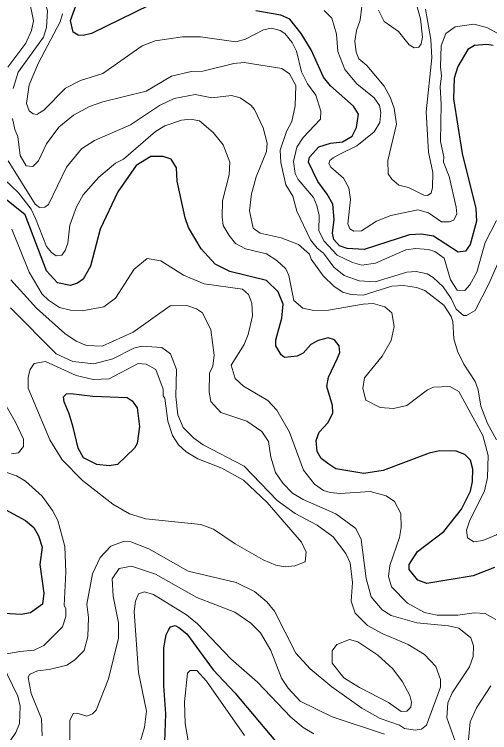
# Model space of a CAD drawing. Extents: x 673.6 to 698.9, y 7012 to 7040.1.
# Drawn here: x 678.22 to 679.215, y 7014.97 to 7016.474 of the extents above; entities that cross this region are included whole.
import ezdxf

# ---------------------------------------------------------------- set-up
doc = ezdxf.new("R2010")
doc.units = 0
doc.header["$LTSCALE"] = 0.032
doc.layers.add('1', color=7, linetype='Continuous', lineweight=25)
doc.layers.add('2', color=7, linetype='Continuous', lineweight=13)

msp = doc.modelspace()

# ---------------------------------------------------------------- linework, layer by layer
at = {"layer": '1'}
for points in [[(678.563, 7016.5237), (678.3821, 7016.4345), (678.3641, 7016.4301), (678.3538, 7016.431), (678.3436, 7016.4369), (678.3378, 7016.4619), (678.3543, 7016.5085)], [(678.8894, 7016.0446), (678.8867, 7016.0772), (678.8752, 7016.0982), (678.8551, 7016.1244), (678.8359, 7016.165), (678.8379, 7016.1752), (678.8572, 7016.1973), (678.8818, 7016.2049), (678.9068, 7016.2076), (678.9274, 7016.2195), (678.9364, 7016.2374), (678.9402, 7016.2655), (678.9302, 7016.2821), (678.8821, 7016.3246), (678.8673, 7016.3426), (678.8413, 7016.4), (678.8207, 7016.4342), (678.7968, 7016.4642), (678.7783, 7016.4728), (678.7254, 7016.482)], [(679.2223, 7016.4089), (679.2089, 7016.4111), (679.1835, 7016.4092), (679.1696, 7016.401), (679.1482, 7016.3655), (679.1407, 7016.3405), (679.1392, 7016.2976), (679.1577, 7016.1832), (679.1858, 7016.0676), (679.1875, 7016.0413), (679.1743, 7015.9921), (679.1647, 7015.9784), (679.1489, 7015.9766), (679.0975, 7016.0099), (679.072, 7016.0142), (679.0475, 7016.0124), (678.9523, 7015.9821)], [(678.5482, 7016.1714), (678.5321, 7016.1768), (678.5057, 7016.1769), (678.4755, 7016.1582), (678.4366, 7016.1026), (678.4001, 7016.0246)], [(679.2253, 7015.3157), (679.1802, 7015.2988), (679.0836, 7015.2822), (679.0645, 7015.2894), (679.0465, 7015.3118), (679.0465, 7015.3223), (679.0641, 7015.3492), (679.1188, 7015.3916), (679.1562, 7015.4382), (679.1752, 7015.4761), (679.1792, 7015.4958), (679.1798, 7015.5219), (679.1746, 7015.5406), (679.1627, 7015.5524), (679.1451, 7015.5597), (679.1101, 7015.56), (679.0886, 7015.5556), (678.9923, 7015.5189), (678.9516, 7015.5131), (678.8934, 7015.5229), (678.8761, 7015.5336), (678.8626, 7015.5442), (678.854, 7015.5591), (678.8522, 7015.5822), (678.8583, 7015.5995), (678.8767, 7015.6194), (678.8866, 7015.6397), (678.8858, 7015.6555), (678.8745, 7015.695), (678.8778, 7015.7147), (678.8967, 7015.7541), (678.9013, 7015.7661), (678.8998, 7015.7803), (678.8901, 7015.7929), (678.8767, 7015.7967), (678.8559, 7015.7915), (678.8405, 7015.7827), (678.8249, 7015.7645), (678.8119, 7015.7589), (678.786, 7015.7555), (678.7784, 7015.7612), (678.7676, 7015.7804), (678.7676, 7015.7928), (678.78, 7015.8379), (678.7831, 7015.8676), (678.7726, 7015.8931), (678.7482, 7015.9173), (678.6714, 7015.9356), (678.6409, 7015.9514), (678.6115, 7015.9831), (678.5851, 7016.0283), (678.5775, 7016.048), (678.5613, 7016.1253), (678.5595, 7016.1531), (678.5482, 7016.1714)], [(678.4001, 7016.0246), (678.38, 7015.9469), (678.364, 7015.9199), (678.3526, 7015.9116), (678.3378, 7015.9067), (678.3106, 7015.9124), (678.2876, 7015.9373), (678.2427, 7016.0549), (678.1649, 7016.1165)], [(678.9523, 7015.9821), (678.9166, 7015.9838), (678.9006, 7015.9895), (678.8891, 7016.0031), (678.886, 7016.0164), (678.8894, 7016.0446)], [(678.185, 7015.4456), (678.2438, 7015.4145), (678.2614, 7015.3998), (678.2712, 7015.3823), (678.2785, 7015.3586), (678.2738, 7015.3222), (678.2819, 7015.2624), (678.2795, 7015.2388), (678.254, 7015.2213), (678.2347, 7015.2172), (678.1512, 7015.2222)], [(678.5375, 7015.0096), (678.5334, 7015.068), (678.5334, 7015.1477), (678.5383, 7015.1749), (678.543, 7015.1846), (678.5474, 7015.1919), (678.557, 7015.1941), (678.5643, 7015.1901), (678.581, 7015.1768), (678.6367, 7015.1015), (678.6815, 7015.0536), (678.807, 7014.904)], [(678.5617, 7014.8486), (678.5372, 7014.8698), (678.5088, 7014.9011), (678.5098, 7014.911), (678.535, 7014.9505), (678.5375, 7015.0096)]]:
    msp.add_lwpolyline(points, dxfattribs=at)
msp.add_lwpolyline([(678.3844, 7015.6747), (678.4561, 7015.6717), (678.4672, 7015.6649), (678.4774, 7015.6502), (678.4824, 7015.6111), (678.4775, 7015.5758), (678.4719, 7015.5657), (678.436, 7015.5318), (678.4187, 7015.5287), (678.3929, 7015.5314), (678.3652, 7015.5457), (678.3536, 7015.5661), (678.3437, 7015.6097), (678.3349, 7015.6376), (678.3246, 7015.6626), (678.3232, 7015.6736), (678.3297, 7015.6795), (678.3387, 7015.6807)], close=True, dxfattribs=at)
at = {"layer": '2'}
for points in [[(678.2179, 7016.3195), (678.2284, 7016.3533), (678.2816, 7016.427), (678.2876, 7016.4466), (678.29, 7016.4825), (678.2761, 7016.5233), (678.2453, 7016.5713), (678.229, 7016.6039), (678.216, 7016.6601)], [(678.2068, 7016.586), (678.2372, 7016.535), (678.2521, 7016.5018), (678.2606, 7016.4609), (678.2563, 7016.4404), (678.2447, 7016.4139), (678.207, 7016.3636)], [(679.0593, 7016.5057), (679.0701, 7016.4651), (679.0741, 7016.4266), (679.0718, 7016.4125), (679.0666, 7016.4058), (679.0569, 7016.4043), (679.0465, 7016.4103), (679.0242, 7016.4385), (679.01, 7016.4482), (678.9944, 7016.4592), (678.9821, 7016.483)], [(678.8802, 7016.1684), (678.8872, 7016.1742), (678.9013, 7016.1816), (678.9373, 7016.199), (678.9733, 7016.2282), (678.9853, 7016.248), (678.987, 7016.2692), (678.9844, 7016.2838), (678.973, 7016.2994), (678.9371, 7016.3287), (678.9122, 7016.3589), (678.897, 7016.3969), (678.8948, 7016.4328), (678.8847, 7016.4665), (678.8686, 7016.4826)], [(678.9474, 7016.4914), (678.9442, 7016.4622), (678.936, 7016.4404), (678.9328, 7016.4185), (678.9356, 7016.3951), (678.9409, 7016.381), (678.9577, 7016.3674), (678.994, 7016.3241), (679.0069, 7016.3007), (679.015, 7016.2778), (679.0197, 7016.2444), (679.002, 7016.1687), (679.0027, 7016.1403), (679.0101, 7016.1291), (679.0251, 7016.117), (679.0449, 7016.1119), (679.0771, 7016.0961), (679.0849, 7016.0951), (679.0927, 7016.0997), (679.0953, 7016.1116), (679.0962, 7016.1429), (679.0872, 7016.1856), (679.0824, 7016.2706), (679.0939, 7016.3837), (679.092, 7016.4218), (679.0807, 7016.4852)], [(678.3213, 7016.4753), (678.3163, 7016.4585), (678.2711, 7016.373), (678.2515, 7016.327), (678.2458, 7016.2879), (678.2513, 7016.2721), (678.2595, 7016.266), (678.2676, 7016.2649), (678.2817, 7016.2736), (678.3274, 7016.3199), (678.3589, 7016.3361), (678.4052, 7016.3504), (678.4876, 7016.4086), (678.5153, 7016.4193), (678.5721, 7016.4276), (678.6098, 7016.4277), (678.6835, 7016.4167), (678.704, 7016.4225), (678.7419, 7016.4422), (678.7585, 7016.4457), (678.7769, 7016.4405), (678.7865, 7016.4341), (678.8014, 7016.4158), (678.8105, 7016.3977), (678.8211, 7016.3541), (678.8335, 7016.3288), (678.8512, 7016.3053), (678.862, 7016.2714), (678.8611, 7016.2552), (678.8248, 7016.2162), (678.8114, 7016.1961), (678.8046, 7016.1665), (678.8079, 7016.141), (678.8143, 7016.1288), (678.8461, 7016.0912), (678.8536, 7016.0744), (678.8579, 7016.0532), (678.8572, 7016.022), (678.8683, 7016), (678.896, 7015.9701), (678.9278, 7015.955), (678.9475, 7015.9494), (678.976, 7015.9532), (679.0399, 7015.9814), (679.0601, 7015.9839), (679.0869, 7015.9823), (679.1004, 7015.978)], [(679.2414, 7016.4293), (679.209, 7016.4467), (679.1817, 7016.454), (679.1426, 7016.4486), (679.1235, 7016.4341), (679.1137, 7016.4088), (679.1119, 7016.3643), (679.1143, 7016.3455), (679.1111, 7016.3228), (679.1136, 7016.2867), (679.112, 7016.2083), (679.1191, 7016.1759), (679.1185, 7016.165), (679.1299, 7016.135), (679.1447, 7016.0709), (679.1463, 7016.0565), (679.1403, 7016.0431), (679.13, 7016.0398), (679.1142, 7016.0399), (679.0873, 7016.0589), (679.065, 7016.0651), (679.0081, 7016.053), (678.9785, 7016.0411), (678.9466, 7016.021), (678.9307, 7016.0201), (678.9221, 7016.0253), (678.918, 7016.036), (678.9237, 7016.0867)], [(679.2506, 7015.995), (679.2132, 7015.9102), (679.1847, 7015.8541), (679.1665, 7015.8435), (679.1599, 7015.8437), (679.1451, 7015.8568), (679.1345, 7015.8793), (679.1174, 7015.9036), (679.0969, 7015.9233), (679.0843, 7015.931), (679.061, 7015.9361), (679.042, 7015.9345), (678.9755, 7015.914), (678.9422, 7015.9162), (678.9104, 7015.9276), (678.8892, 7015.9452), (678.8675, 7015.9742), (678.8539, 7015.9845), (678.8398, 7016.0022), (678.8113, 7016.0624), (678.8029, 7016.0939), (678.7882, 7016.1171), (678.778, 7016.1642), (678.7767, 7016.1898), (678.7899, 7016.229), (678.8012, 7016.2502), (678.8078, 7016.283), (678.8095, 7016.3254), (678.7962, 7016.3502), (678.7799, 7016.3608), (678.701, 7016.3733), (678.6796, 7016.3717), (678.6146, 7016.3553), (678.5902, 7016.3551), (678.5491, 7016.3451), (678.4963, 7016.3135), (678.4058, 7016.2912), (678.3779, 7016.2816), (678.3438, 7016.2632), (678.3134, 7016.238), (678.2873, 7016.2031), (678.271, 7016.1677), (678.2591, 7016.1558), (678.2451, 7016.1573), (678.2327, 7016.179), (678.2277, 7016.2189), (678.2212, 7016.2332), (678.2163, 7016.2562)], [(678.2073, 7016.1677), (678.2639, 7016.0767), (678.2728, 7016.07), (678.2842, 7016.0707), (678.2918, 7016.0759), (678.3293, 7016.1541), (678.3606, 7016.1931), (678.3879, 7016.2106), (678.4633, 7016.243), (678.5238, 7016.2839), (678.555, 7016.2985), (678.5984, 7016.3067), (678.6333, 7016.2995), (678.675, 7016.3042), (678.6928, 7016.2994), (678.715, 7016.2844), (678.7226, 7016.2752), (678.7412, 7016.2369), (678.7495, 7016.2048), (678.7481, 7016.1869), (678.7263, 7016.1344), (678.7166, 7016.0986), (678.7126, 7016.0633), (678.7202, 7016.0265), (678.7345, 7016.0159), (678.779, 7016.0066), (678.815, 7015.9925), (678.838, 7015.9724), (678.8416, 7015.9617), (678.8664, 7015.927), (678.8895, 7015.9046), (678.9074, 7015.8927), (678.9242, 7015.8877), (678.9502, 7015.8861), (679.01, 7015.9049), (679.0347, 7015.9065), (679.062, 7015.9027), (679.0794, 7015.8958), (679.1191, 7015.8655), (679.1346, 7015.8415), (679.1381, 7015.8309), (679.1399, 7015.7949), (679.1479, 7015.7689), (679.1608, 7015.7416), (679.1845, 7015.7055), (679.1908, 7015.6877), (679.1964, 7015.6541), (679.2105, 7015.6174), (679.2294, 7015.5831)], [(679.1662, 7015.3938), (679.1726, 7015.4132), (679.204, 7015.4767), (679.2105, 7015.5043), (679.2121, 7015.5503), (679.2008, 7015.5924), (679.1505, 7015.6846), (679.1316, 7015.6953), (679.0974, 7015.6938), (679.0851, 7015.6883), (679.0415, 7015.6553), (679.014, 7015.6486), (678.9856, 7015.651), (678.956, 7015.6666), (678.9493, 7015.691), (678.9531, 7015.7133), (678.9899, 7015.7589), (679.009, 7015.7912), (679.0148, 7015.8204), (679.01, 7015.8491), (678.9958, 7015.8619), (678.9712, 7015.8688), (678.9501, 7015.8678), (678.8776, 7015.8549), (678.8467, 7015.8544), (678.824, 7015.8589), (678.8053, 7015.8749), (678.7949, 7015.9273), (678.7885, 7015.9414), (678.7695, 7015.9589), (678.7479, 7015.9729), (678.7037, 7015.9834), (678.6831, 7015.9947), (678.6697, 7016.0111), (678.6576, 7016.0324), (678.655, 7016.0501), (678.6558, 7016.0838), (678.6698, 7016.1387), (678.6713, 7016.1648), (678.657, 7016.2014), (678.6367, 7016.2273), (678.6081, 7016.2515), (678.5892, 7016.255), (678.5702, 7016.2526), (678.535, 7016.241), (678.5159, 7016.2293), (678.4485, 7016.171), (678.4323, 7016.1627), (678.3973, 7016.1337), (678.3642, 7016.0963), (678.3501, 7016.071), (678.3361, 7016.0328), (678.332, 7015.9954), (678.3264, 7015.9799), (678.32, 7015.9698), (678.3078, 7015.9687), (678.2981, 7015.9754), (678.2878, 7015.9879), (678.2646, 7016.0469), (678.2557, 7016.0662), (678.2291, 7016.1007), (678.1699, 7016.1566)], [(678.9237, 7016.0867), (678.9202, 7016.1112), (678.9088, 7016.1316), (678.8823, 7016.1543), (678.8782, 7016.1623), (678.8802, 7016.1684)], [(679.1736, 7015.9078), (679.1884, 7015.9347), (679.2055, 7015.9967), (679.2293, 7016.0427)], [(679.2279, 7015.2071), (679.2056, 7015.2196), (679.1823, 7015.2212), (679.1484, 7015.2164), (679.1048, 7015.2163), (679.0783, 7015.2215), (679.0428, 7015.2409), (679.0098, 7015.2756), (679.0035, 7015.2968), (679.0059, 7015.3202), (679.026, 7015.3786), (679.0297, 7015.3997), (679.0289, 7015.4291), (679.0156, 7015.4545), (678.9982, 7015.4662), (678.9648, 7015.4751), (678.902, 7015.471), (678.8815, 7015.4728), (678.8673, 7015.4775), (678.8484, 7015.4907), (678.8253, 7015.5199), (678.7962, 7015.5995), (678.7698, 7015.6456), (678.7506, 7015.6656), (678.6996, 7015.6955), (678.6824, 7015.7118), (678.674, 7015.7394), (678.701, 7015.7833), (678.7098, 7015.8036), (678.7184, 7015.8427), (678.7174, 7015.8693), (678.7105, 7015.888), (678.6978, 7015.8989), (678.6176, 7015.9102), (678.574, 7015.9281), (678.5268, 7015.9583), (678.4984, 7015.9632), (678.4712, 7015.9405), (678.4321, 7015.8801), (678.4076, 7015.8618), (678.362, 7015.8532), (678.3375, 7015.8549), (678.3145, 7015.8607), (678.2916, 7015.8755), (678.2788, 7015.8884), (678.2515, 7015.9347), (678.2153, 7016.0249)], [(679.1004, 7015.978), (679.12, 7015.964), (679.1333, 7015.9182), (679.1471, 7015.897), (679.1632, 7015.8959), (679.1736, 7015.9078)], [(678.825, 7015.4584), (678.8027, 7015.4719), (678.7822, 7015.4927), (678.7671, 7015.5147), (678.757, 7015.5467), (678.7519, 7015.5795), (678.738, 7015.6009), (678.7067, 7015.6222), (678.6524, 7015.6408), (678.6312, 7015.6636), (678.6279, 7015.6835), (678.6288, 7015.723), (678.6354, 7015.7377), (678.6385, 7015.7603), (678.6318, 7015.8137), (678.6142, 7015.8495), (678.6015, 7015.858), (678.581, 7015.8646), (678.5466, 7015.8637), (678.4692, 7015.8089), (678.4039, 7015.7793), (678.3711, 7015.7812), (678.3498, 7015.7901), (678.3257, 7015.8061), (678.2668, 7015.8591), (678.2127, 7015.9184)], [(678.2126, 7015.8597), (678.3081, 7015.7635), (678.3424, 7015.7472), (678.3868, 7015.7423), (678.4261, 7015.7528), (678.4706, 7015.775), (678.4874, 7015.7792), (678.5292, 7015.7766), (678.5473, 7015.7634), (678.5597, 7015.7304), (678.558, 7015.6738), (678.5626, 7015.6355), (678.5739, 7015.6089), (678.5961, 7015.5867), (678.6152, 7015.5731), (678.7016, 7015.5282), (678.7701, 7015.4566), (678.8083, 7015.4293), (678.8541, 7015.4043), (678.8872, 7015.3802), (678.914, 7015.345), (678.9231, 7015.3258), (678.9278, 7015.2844), (678.9255, 7015.2453), (678.9333, 7015.2206), (678.9595, 7015.1941), (678.9916, 7015.177), (679.0442, 7015.1549), (679.0784, 7015.1334), (679.1024, 7015.1089)], [(678.2145, 7015.5541), (678.2287, 7015.556), (678.2392, 7015.5692), (678.2392, 7015.5844), (678.2229, 7015.6202), (678.1918, 7015.6741)], [(678.2001, 7015.5161), (678.225, 7015.5077), (678.2439, 7015.4964), (678.2784, 7015.4656), (678.3002, 7015.4354), (678.3111, 7015.4141), (678.3262, 7015.3596), (678.328, 7015.3063), (678.3246, 7015.2366), (678.3279, 7015.2298), (678.328, 7015.2131), (678.3213, 7015.1917), (678.2823, 7015.1525), (678.2617, 7015.1427), (678.2319, 7015.1397), (678.2047, 7015.1353)], [(678.9671, 7015.2547), (678.9567, 7015.2928), (678.9459, 7015.3743), (678.9351, 7015.3979), (678.893, 7015.4285), (678.825, 7015.4584)], [(679.2548, 7015.4015), (679.2292, 7015.3843), (679.2006, 7015.3728), (679.1821, 7015.37), (679.1683, 7015.3778), (679.1662, 7015.3938)], [(679.0594, 7014.9752), (679.0368, 7014.9787), (679.0264, 7014.9854), (678.986, 7014.9998), (678.9478, 7015.0214), (678.8845, 7015.0657), (678.8391, 7015.1039), (678.8097, 7015.1368), (678.7649, 7015.2248), (678.7485, 7015.2437), (678.7226, 7015.266), (678.6847, 7015.2842), (678.5838, 7015.3079), (678.5021, 7015.3551), (678.4643, 7015.3699), (678.4486, 7015.3707), (678.4219, 7015.3603), (678.3999, 7015.337), (678.3841, 7015.3025), (678.3723, 7015.2388), (678.3757, 7015.2113), (678.3739, 7015.1717), (678.3665, 7015.1424), (678.3465, 7015.1215), (678.3303, 7015.1115), (678.293, 7015.1021), (678.2688, 7015.0996), (678.252, 7015.0916), (678.2491, 7015.0852), (678.2555, 7015.0523), (678.277, 7014.9991), (678.2785, 7014.9631)], [(678.3362, 7014.9538), (678.3362, 7014.9957), (678.3431, 7015.01), (678.3508, 7015.0108), (678.3723, 7015.0045), (678.384, 7015.0095), (678.3915, 7015.017), (678.4173, 7015.0825), (678.438, 7015.1679), (678.438, 7015.2003), (678.427, 7015.256), (678.4252, 7015.2919), (678.4395, 7015.3139), (678.4657, 7015.319), (678.5156, 7015.3017), (678.6023, 7015.2532), (678.682, 7015.2225), (678.7153, 7015.1996), (678.7357, 7015.1791), (678.7569, 7015.1423), (678.7797, 7015.0838), (678.7932, 7015.0631), (678.8186, 7015.0358), (678.8855, 7015.0033), (678.9952, 7014.9665)], [(678.4828, 7014.948), (678.4924, 7014.9817), (678.4971, 7015.0151), (678.48, 7015.096), (678.471, 7015.2241), (678.4741, 7015.2453), (678.4804, 7015.2608), (678.4924, 7015.2647), (678.5117, 7015.2592), (678.5804, 7015.2168), (678.6034, 7015.198), (678.6737, 7015.1245), (678.7295, 7015.0761), (678.7991, 7015.0023), (678.8246, 7014.9811), (678.847, 7014.9675)], [(679.1431, 7014.9522), (679.1251, 7015.0011), (679.1273, 7015.0327), (679.1365, 7015.0536), (679.1729, 7015.1081), (679.1802, 7015.1296), (679.1809, 7015.1522), (679.1757, 7015.1688), (679.1506, 7015.1887), (679.1291, 7015.194), (679.0623, 7015.2), (679.0088, 7015.2152), (678.9897, 7015.2276), (678.9671, 7015.2547)], [(678.195, 7015.114), (678.2275, 7015.0462), (678.2326, 7015.0257), (678.231, 7014.9894), (678.2231, 7014.9705), (678.1883, 7014.9201)], [(679.1024, 7015.1089), (679.1119, 7015.0815), (679.1118, 7015.065), (679.0829, 7014.9855), (679.0724, 7014.9773), (679.0594, 7014.9752)], [(678.5843, 7014.953), (678.5778, 7014.9895), (678.5762, 7015.0344), (678.583, 7015.0949), (678.5884, 7015.1003), (678.6025, 7015.1002), (678.6221, 7015.078), (678.7023, 7014.9637)], [(679.171, 7014.9547), (679.1744, 7014.9925), (679.1874, 7015.0221), (679.2171, 7015.0684)]]:
    msp.add_lwpolyline(points, dxfattribs=at)
for points in [[(678.6826, 7015.3652), (678.6369, 7015.3962), (678.6106, 7015.4057), (678.4953, 7015.4177), (678.4614, 7015.4282), (678.4267, 7015.4484), (678.3627, 7015.4978), (678.3202, 7015.5412), (678.2947, 7015.5834), (678.2492, 7015.6915), (678.2491, 7015.7148), (678.2531, 7015.7303), (678.2617, 7015.7433), (678.2852, 7015.7471), (678.35, 7015.7182), (678.3852, 7015.7094), (678.419, 7015.7113), (678.4791, 7015.743), (678.4959, 7015.7421), (678.5164, 7015.7303), (678.5321, 7015.6896), (678.5318, 7015.6757), (678.535, 7015.6709), (678.5416, 7015.6226), (678.5516, 7015.5924), (678.5641, 7015.5727), (678.5797, 7015.5581), (678.604, 7015.5434), (678.6547, 7015.5238), (678.6997, 7015.4988), (678.7495, 7015.4521), (678.8214, 7015.3689), (678.8308, 7015.3479), (678.8286, 7015.3278), (678.8073, 7015.3193), (678.7873, 7015.3174), (678.7676, 7015.3206), (678.7411, 7015.3318)], [(678.9424, 7015.0643), (678.91, 7015.0847), (678.8852, 7015.1156), (678.8854, 7015.1414), (678.895, 7015.1545), (678.9214, 7015.1653), (678.9391, 7015.1604), (678.9807, 7015.1323), (679.0121, 7015.1039), (679.0328, 7015.0762), (679.0477, 7015.048), (679.0512, 7015.0338), (679.0497, 7015.0235), (679.0416, 7015.0147), (679.0298, 7015.0143), (679.0031, 7015.0332)]]:
    msp.add_lwpolyline(points, close=True, dxfattribs=at)

doc.saveas('drawing.dxf')
